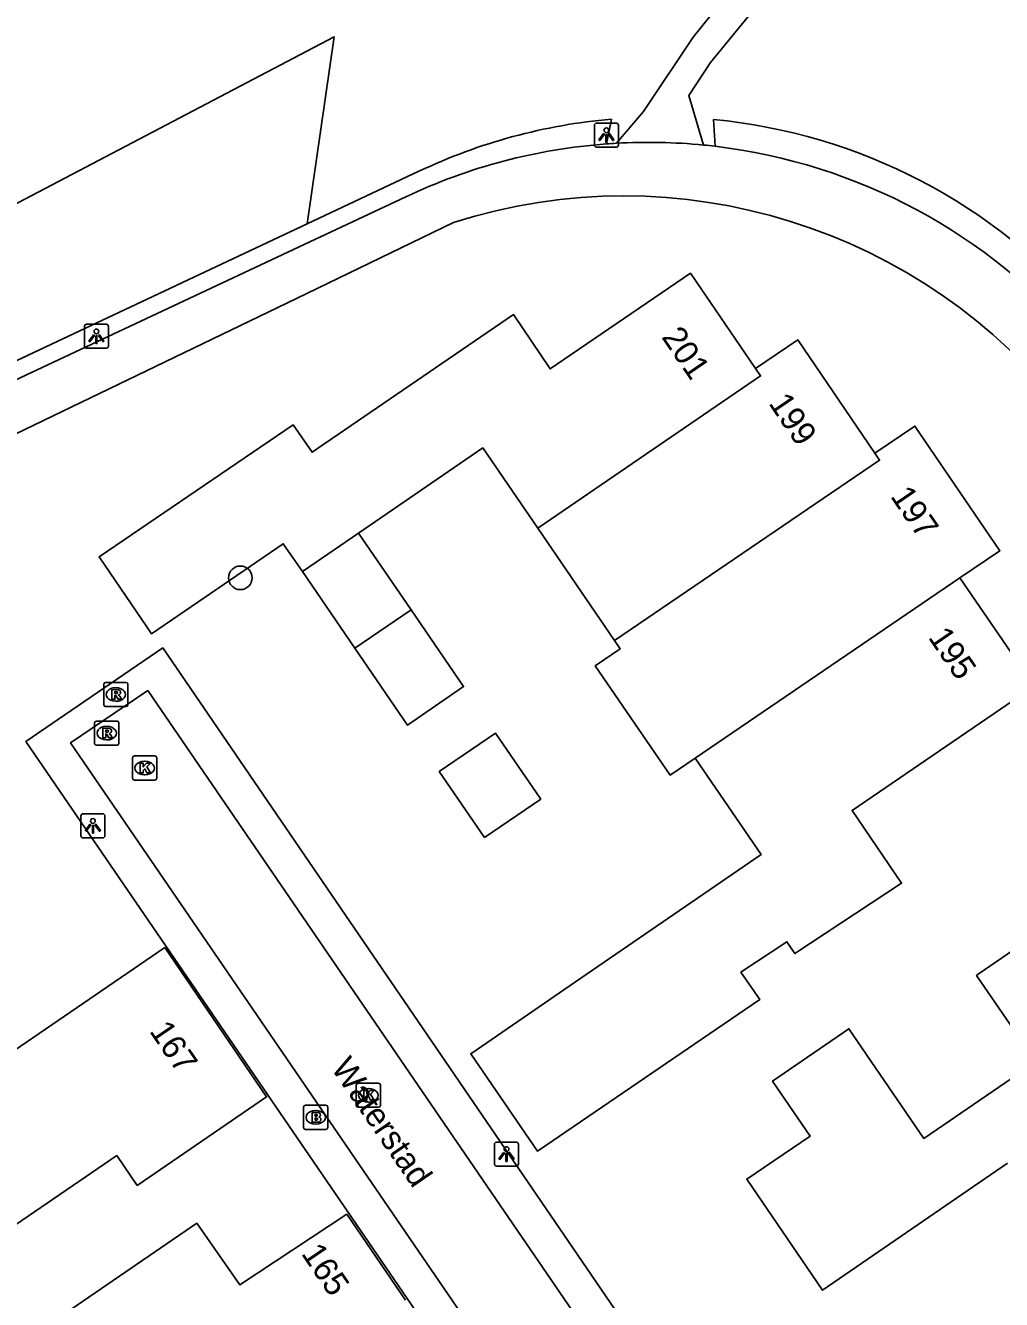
# Model space of a CAD drawing. Extents: x 155275 to 156263, y 382654 to 383635.
# Drawn here: x 155651.8 to 155692.2, y 383486.6 to 383539.4 of the extents above; entities that cross this region are included whole.
import ezdxf

# ---------------------------------------------------------------- set-up
doc = ezdxf.new("R2010")
doc.units = 0
for name, color, linetype in [('IMGEO_Boom', 7, 'Continuous'), ('IMGEO_Brandkraan', 7, 'Continuous'), ('IMGEO_Gemengd_bos', 7, 'Continuous'), ('IMGEO_Haag', 7, 'Continuous'), ('IMGEO_Kolk', 7, 'Continuous'), ('IMGEO_Lichtpunt', 7, 'Continuous'), ('IMGEO_Openbare_ruimte_label', 7, 'Continuous'), ('IMGEO_Pand', 7, 'Continuous'), ('IMGEO_Pand_nummerreeks', 7, 'Continuous'), ('IMGEO_Rijbaan_lokaal_open', 7, 'Continuous'), ('IMGEO_Rioolput', 7, 'Continuous'), ('IMGEO_Voetpad_halfverhard', 7, 'Continuous'), ('IMGEO_Voetpad_open', 7, 'Continuous')]:
    doc.layers.add(name, color=color, linetype=linetype)

msp = doc.modelspace()

# ---------------------------------------------------------------- linework, layer by layer
at = {"layer": 'IMGEO_Boom'}
msp.add_circle((155660.675, 383516.54), 0.489, dxfattribs=at)
at = {"layer": 'IMGEO_Brandkraan'}
for p, q in [((155663.296, 383493.765), (155663.296, 383494.617)), ((155663.371, 383494.691), (155664.223, 383494.691)), ((155664.297, 383494.617), (155664.297, 383493.765)), ((155663.784, 383494.471), (155663.809, 383494.471)), ((155664.223, 383493.691), (155663.371, 383493.691)), ((155663.807, 383493.911), (155663.782, 383493.911))]:
    msp.add_line(p, q, dxfattribs=at)
for points in [[(155663.296, 383493.765), (155663.296, 383494.617)], [(155663.371, 383494.691), (155664.223, 383494.691)], [(155664.297, 383494.617), (155664.297, 383493.765)], [(155663.644, 383494.391), (155663.644, 383493.991), (155663.857, 383493.991)], [(155663.875, 383494.391), (155663.644, 383494.391)], [(155663.823, 383494.31), (155663.769, 383494.31), (155663.769, 383494.234)], [(155663.769, 383494.234), (155663.822, 383494.234)], [(155663.831, 383494.158), (155663.769, 383494.158), (155663.769, 383494.077)], [(155663.769, 383494.077), (155663.831, 383494.077)], [(155664.223, 383493.691), (155663.371, 383493.691)]]:
    msp.add_lwpolyline(points, dxfattribs=at)
for centre, radius, start, end in [((155663.373, 383494.615), 0.0765, 91.552, 178.448), ((155663.373, 383494.615), 0.0765, 91.552, 178.448), ((155664.221, 383494.615), 0.0765, 1.552, 88.448), ((155664.221, 383494.615), 0.0765, 1.552, 88.448), ((155663.824, 383494.272), 0.0379, 267.8285, 90.9355), ((155663.832, 383494.117), 0.0404, 269.8759, 90.5077), ((155663.863, 383494.242), 0.251, 268.6676, 293.5347), ((155663.879, 383494.246), 0.145, 59.4692, 91.5367), ((155663.904, 383494.293), 0.0922, 285.5137, 58.1501), ((155663.909, 383494.101), 0.105, 301.3115, 78.989), ((155663.373, 383493.767), 0.0765, 181.552, 268.448), ((155663.373, 383493.767), 0.0765, 181.552, 268.448), ((155664.221, 383493.767), 0.0765, 271.552, 358.448), ((155664.221, 383493.767), 0.0765, 271.552, 358.448)]:
    msp.add_arc(centre, radius, start, end, dxfattribs=at)
for centre, major_axis, ratio, start_param, end_param in [((155663.783, 383494.191), (-0.387, 0.002), 0.722429, 4.712389, 7.853982), ((155663.808, 383494.191), (-0.39, 0.002), 0.717154, 1.570796, 4.712389)]:
    msp.add_ellipse(centre, major_axis=major_axis, ratio=ratio, start_param=start_param, end_param=end_param, dxfattribs=at)
at = {"layer": 'IMGEO_Gemengd_bos'}
msp.add_lwpolyline([(155663.444, 383531.201), (155664.567, 383538.945), (155601.307, 383505.77), (155581.653, 383515.6), (155558.929, 383498.705), (155544.803, 383480.889), (155542.654, 383466.759), (155530.014, 383460.086), (155516.888, 383484.949), (155501.004, 383480.272)], dxfattribs=at)
at = {"layer": 'IMGEO_Haag'}
for points in [[(155676.047, 383535.541), (155675.841, 383534.514)], [(155680.279, 383535.525), (155680.35, 383534.415)], [(155663.444, 383531.201), (155668.076, 383533.381)], [(155570.922, 383487.662), (155663.444, 383531.201)]]:
    msp.add_lwpolyline(points, dxfattribs=at)
for centre, radius, start, end in [((155678.075, 383512.271), 23.358, 94.9797, 115.3443), ((155678.07, 383512.267), 23.362, 40.3649, 84.5755)]:
    msp.add_arc(centre, radius, start, end, dxfattribs=at)
at = {"layer": 'IMGEO_Kolk'}
for p, q in [((155656.208, 383508.235), (155656.208, 383509.087)), ((155656.283, 383509.161), (155657.135, 383509.161)), ((155656.696, 383508.941), (155656.721, 383508.941)), ((155657.209, 383509.087), (155657.209, 383508.235)), ((155656.719, 383508.381), (155656.694, 383508.381)), ((155657.135, 383508.161), (155656.283, 383508.161)), ((155665.551, 383495.606), (155666.403, 383495.606)), ((155665.476, 383494.68), (155665.476, 383495.532)), ((155665.964, 383495.386), (155665.989, 383495.386)), ((155666.477, 383495.532), (155666.477, 383494.68)), ((155666.403, 383494.606), (155665.551, 383494.606)), ((155665.987, 383494.826), (155665.962, 383494.826))]:
    msp.add_line(p, q, dxfattribs=at)
for points in [[(155656.208, 383508.235), (155656.208, 383509.087)], [(155656.283, 383509.161), (155657.135, 383509.161)], [(155656.529, 383508.861), (155656.652, 383508.861), (155656.652, 383508.71), (155656.782, 383508.861), (155656.946, 383508.861), (155656.8, 383508.71), (155656.953, 383508.461), (155656.801, 383508.461), (155656.716, 383508.625), (155656.652, 383508.558), (155656.652, 383508.461), (155656.529, 383508.461), (155656.529, 383508.861)], [(155657.209, 383509.087), (155657.209, 383508.235)], [(155657.135, 383508.161), (155656.283, 383508.161)], [(155665.551, 383495.606), (155666.403, 383495.606)], [(155665.476, 383494.68), (155665.476, 383495.532)], [(155665.797, 383495.306), (155665.92, 383495.306), (155665.92, 383495.155), (155666.05, 383495.306), (155666.214, 383495.306), (155666.068, 383495.155), (155666.221, 383494.906), (155666.069, 383494.906), (155665.984, 383495.07), (155665.92, 383495.003), (155665.92, 383494.906), (155665.797, 383494.906), (155665.797, 383495.306)], [(155666.477, 383495.532), (155666.477, 383494.68)], [(155666.403, 383494.606), (155665.551, 383494.606)]]:
    msp.add_lwpolyline(points, dxfattribs=at)
for centre, start, end in [((155656.285, 383509.085), 91.552, 178.448), ((155656.285, 383509.085), 91.552, 178.448), ((155657.133, 383509.085), 1.552, 88.448), ((155657.133, 383509.085), 1.552, 88.448), ((155656.285, 383508.237), 181.552, 268.448), ((155656.285, 383508.237), 181.552, 268.448), ((155657.133, 383508.237), 271.552, 358.448), ((155657.133, 383508.237), 271.552, 358.448), ((155665.553, 383495.53), 91.552, 178.448), ((155665.553, 383495.53), 91.552, 178.448), ((155666.401, 383495.53), 1.552, 88.448), ((155666.401, 383495.53), 1.552, 88.448), ((155665.553, 383494.682), 181.552, 268.448), ((155665.553, 383494.682), 181.552, 268.448), ((155666.401, 383494.682), 271.552, 358.448), ((155666.401, 383494.682), 271.552, 358.448)]:
    msp.add_arc(centre, 0.0765, start, end, dxfattribs=at)
for centre, major_axis, ratio, start_param, end_param in [((155656.695, 383508.661), (-0.387, 0.002), 0.722429, 4.712389, 7.853982), ((155656.72, 383508.661), (-0.39, 0.002), 0.717154, 1.570796, 4.712389), ((155665.963, 383495.106), (-0.387, 0.002), 0.722429, 4.712389, 7.853982), ((155665.988, 383495.106), (-0.39, 0.002), 0.717154, 1.570796, 4.712389)]:
    msp.add_ellipse(centre, major_axis=major_axis, ratio=ratio, start_param=start_param, end_param=end_param, dxfattribs=at)
at = {"layer": 'IMGEO_Lichtpunt'}
for p, q in [((155675.343, 383535.28), (155675.343, 383534.473)), ((155675.343, 383535.28), (155675.343, 383534.473)), ((155676.245, 383535.375), (155675.437, 383535.375)), ((155676.245, 383535.375), (155675.437, 383535.375)), ((155676.339, 383534.473), (155676.339, 383535.28)), ((155676.339, 383534.473), (155676.339, 383535.28)), ((155675.437, 383534.379), (155676.245, 383534.379)), ((155675.437, 383534.379), (155676.245, 383534.379)), ((155654.211, 383526.948), (155654.211, 383526.141)), ((155654.211, 383526.948), (155654.211, 383526.141)), ((155655.113, 383527.043), (155654.305, 383527.043)), ((155655.113, 383527.043), (155654.305, 383527.043)), ((155655.207, 383526.141), (155655.207, 383526.948)), ((155655.207, 383526.141), (155655.207, 383526.948)), ((155654.305, 383526.047), (155655.113, 383526.047)), ((155654.305, 383526.047), (155655.113, 383526.047)), ((155654.967, 383506.765), (155654.159, 383506.765)), ((155654.967, 383506.765), (155654.159, 383506.765)), ((155654.065, 383506.67), (155654.065, 383505.863)), ((155654.065, 383506.67), (155654.065, 383505.863)), ((155655.061, 383505.863), (155655.061, 383506.67)), ((155655.061, 383505.863), (155655.061, 383506.67)), ((155654.159, 383505.769), (155654.967, 383505.769)), ((155654.159, 383505.769), (155654.967, 383505.769)), ((155671.203, 383493.073), (155671.203, 383492.266)), ((155671.203, 383493.073), (155671.203, 383492.266)), ((155672.105, 383493.168), (155671.297, 383493.168)), ((155672.105, 383493.168), (155671.297, 383493.168)), ((155672.199, 383492.266), (155672.199, 383493.073)), ((155672.199, 383492.266), (155672.199, 383493.073)), ((155671.297, 383492.172), (155672.105, 383492.172)), ((155671.297, 383492.172), (155672.105, 383492.172))]:
    msp.add_line(p, q, dxfattribs=at)
for points in [[(155675.717, 383534.944), (155675.756, 383534.916), (155675.568, 383534.654), (155675.53, 383534.681), (155675.717, 383534.944)], [(155675.819, 383534.896), (155675.866, 383534.896), (155675.866, 383534.574), (155675.819, 383534.574), (155675.819, 383534.896)], [(155675.929, 383534.916), (155675.967, 383534.943), (155676.154, 383534.681), (155676.115, 383534.653), (155675.929, 383534.916)], [(155654.585, 383526.612), (155654.624, 383526.584), (155654.436, 383526.322), (155654.398, 383526.349), (155654.585, 383526.612)], [(155654.687, 383526.564), (155654.734, 383526.564), (155654.734, 383526.242), (155654.687, 383526.242), (155654.687, 383526.564)], [(155654.797, 383526.584), (155654.835, 383526.611), (155655.022, 383526.349), (155654.983, 383526.321), (155654.797, 383526.584)], [(155654.439, 383506.334), (155654.478, 383506.306), (155654.29, 383506.044), (155654.252, 383506.071), (155654.439, 383506.334)], [(155654.541, 383506.286), (155654.588, 383506.286), (155654.588, 383505.964), (155654.541, 383505.964), (155654.541, 383506.286)], [(155654.651, 383506.306), (155654.689, 383506.333), (155654.876, 383506.071), (155654.837, 383506.043), (155654.651, 383506.306)], [(155671.577, 383492.737), (155671.616, 383492.709), (155671.428, 383492.447), (155671.39, 383492.474), (155671.577, 383492.737)], [(155671.679, 383492.689), (155671.726, 383492.689), (155671.726, 383492.367), (155671.679, 383492.367), (155671.679, 383492.689)], [(155671.789, 383492.709), (155671.827, 383492.736), (155672.014, 383492.474), (155671.975, 383492.446), (155671.789, 383492.709)]]:
    msp.add_lwpolyline(points, dxfattribs=at)
for centre in [(155675.842, 383535.078), (155654.71, 383526.746), (155654.564, 383506.468), (155671.702, 383492.871)]:
    msp.add_circle(centre, 0.0994, dxfattribs=at)
for centre, start, end in [((155675.437, 383535.28), 90, 180), ((155675.437, 383535.28), 90, 180), ((155676.245, 383535.28), 0, 90), ((155676.245, 383535.28), 0, 90), ((155675.437, 383534.473), 180, 270), ((155675.437, 383534.473), 180, 270), ((155676.245, 383534.473), 270, 0), ((155676.245, 383534.473), 270, 360), ((155654.305, 383526.948), 90, 180), ((155654.305, 383526.948), 90, 180), ((155655.113, 383526.948), 0, 90), ((155655.113, 383526.948), 0, 90), ((155654.305, 383526.141), 180, 270), ((155654.305, 383526.141), 180, 270), ((155655.113, 383526.141), 270, 0), ((155655.113, 383526.141), 270, 360), ((155654.159, 383506.67), 90, 180), ((155654.159, 383506.67), 90, 180), ((155654.967, 383506.67), 0, 90), ((155654.967, 383506.67), 0, 90), ((155654.159, 383505.863), 180, 270), ((155654.159, 383505.863), 180, 270), ((155654.967, 383505.863), 270, 0), ((155654.967, 383505.863), 270, 360), ((155671.297, 383493.073), 90, 180), ((155671.297, 383493.073), 90, 180), ((155672.105, 383493.073), 0, 90), ((155672.105, 383493.073), 0, 90), ((155671.297, 383492.266), 180, 270), ((155671.297, 383492.266), 180, 270), ((155672.105, 383492.266), 270, 0), ((155672.105, 383492.266), 270, 360)]:
    msp.add_arc(centre, 0.0946, start, end, dxfattribs=at)
at = {"layer": 'IMGEO_Pand'}
for points in [[(155663.243, 383516.797), (155662.454, 383517.95), (155656.995, 383514.226), (155656.804, 383514.505), (155654.821, 383517.403), (155662.856, 383522.88), (155663.646, 383521.743), (155671.988, 383527.444), (155673.508, 383525.197), (155679.32, 383529.158), (155682.018, 383525.213)], [(155682.018, 383525.213), (155683.77, 383526.403), (155686.965, 383521.702)], [(155672.998, 383518.591), (155682.229, 383524.904), (155682.018, 383525.213)], [(155686.965, 383521.702), (155688.624, 383522.826), (155692.148, 383517.663), (155690.491, 383516.535)], [(155672.998, 383518.591), (155670.719, 383521.92), (155665.57, 383518.392)], [(155676.179, 383513.945), (155687.163, 383521.41), (155686.965, 383521.702)], [(155663.243, 383516.797), (155665.57, 383518.392)], [(155665.57, 383518.392), (155667.748, 383515.214)], [(155676.179, 383513.945), (155672.998, 383518.591)], [(155665.421, 383513.62), (155663.243, 383516.797)], [(155690.491, 383516.535), (155693.56, 383512.058), (155686.02, 383506.907), (155688.076, 383503.888), (155683.651, 383500.971), (155683.324, 383501.468), (155681.412, 383500.208), (155682.195, 383499.067), (155672.985, 383492.795), (155670.218, 383496.826), (155674.782, 383499.959), (155682.25, 383505.084), (155679.513, 383509.07)], [(155690.491, 383516.535), (155679.513, 383509.07)], [(155667.748, 383515.214), (155669.925, 383512.036), (155667.599, 383510.442), (155665.421, 383513.62)], [(155667.748, 383515.214), (155665.421, 383513.62)], [(155679.513, 383509.07), (155678.487, 383508.366), (155675.38, 383512.892), (155676.414, 383513.602), (155676.179, 383513.945)], [(155668.919, 383508.515), (155671.245, 383510.11), (155673.119, 383507.375), (155670.793, 383505.781), (155668.919, 383508.515)], [(155692.456, 383492.287), (155684.791, 383487.035), (155681.657, 383491.63), (155684.29, 383493.414), (155682.73, 383495.695), (155685.893, 383497.864), (155688.993, 383493.316), (155693.641, 383496.484), (155691.18, 383500.069), (155691.251, 383500.118), (155696.123, 383503.459), (155697.042, 383502.138), (155701.234, 383505.002), (155704.077, 383500.851)], [(155657.544, 383501.229), (155661.758, 383495.036), (155656.401, 383491.372), (155655.555, 383492.61), (155643.173, 383484.142), (155639.809, 383489.1), (155657.544, 383501.229)], [(155646.878, 383472.549), (155642.379, 383479.147), (155648.627, 383483.425), (155651.153, 383479.734), (155655.376, 383482.625), (155653.165, 383485.906), (155658.868, 383489.807), (155660.647, 383487.254), (155665.081, 383490.176), (155667.516, 383486.622)]]:
    msp.add_lwpolyline(points, dxfattribs=at)
at = {"layer": 'IMGEO_Rijbaan_lokaal_open'}
msp.add_lwpolyline([(155682.296, 383467.849), (155653.641, 383509.702), (155656.847, 383511.867), (155685.467, 383470.045)], dxfattribs=at)
at = {"layer": 'IMGEO_Rioolput'}
for p, q in [((155655.016, 383511.281), (155655.016, 383512.133)), ((155655.091, 383512.207), (155655.943, 383512.207)), ((155655.504, 383511.987), (155655.529, 383511.987)), ((155656.017, 383512.133), (155656.017, 383511.281)), ((155655.527, 383511.427), (155655.502, 383511.427)), ((155655.943, 383511.207), (155655.091, 383511.207)), ((155654.636, 383509.68), (155654.636, 383510.532)), ((155654.711, 383510.606), (155655.563, 383510.606)), ((155655.124, 383510.386), (155655.149, 383510.386)), ((155655.637, 383510.532), (155655.637, 383509.68)), ((155655.563, 383509.606), (155654.711, 383509.606)), ((155655.147, 383509.826), (155655.122, 383509.826))]:
    msp.add_line(p, q, dxfattribs=at)
for points in [[(155655.016, 383511.281), (155655.016, 383512.133)], [(155655.091, 383512.207), (155655.943, 383512.207)], [(155656.017, 383512.133), (155656.017, 383511.281)], [(155655.605, 383511.905), (155655.353, 383511.907), (155655.353, 383511.507)], [(155655.353, 383511.507), (155655.477, 383511.507), (155655.477, 383511.669), (155655.488, 383511.669)], [(155655.531, 383511.826), (155655.477, 383511.826), (155655.477, 383511.745)], [(155655.477, 383511.745), (155655.529, 383511.745)], [(155655.535, 383511.64), (155655.606, 383511.507), (155655.746, 383511.507), (155655.681, 383511.633)], [(155655.943, 383511.207), (155655.091, 383511.207)], [(155654.636, 383509.68), (155654.636, 383510.532)], [(155654.711, 383510.606), (155655.563, 383510.606)], [(155655.637, 383510.532), (155655.637, 383509.68)], [(155655.225, 383510.304), (155654.973, 383510.306), (155654.973, 383509.906)], [(155654.973, 383509.906), (155655.097, 383509.906), (155655.097, 383510.068), (155655.108, 383510.068)], [(155655.151, 383510.225), (155655.097, 383510.225), (155655.097, 383510.144)], [(155655.097, 383510.144), (155655.149, 383510.144)], [(155655.155, 383510.039), (155655.226, 383509.906), (155655.366, 383509.906), (155655.301, 383510.032)], [(155655.563, 383509.606), (155654.711, 383509.606)]]:
    msp.add_lwpolyline(points, dxfattribs=at)
for centre, radius, start, end in [((155655.093, 383512.131), 0.0765, 91.552, 178.448), ((155655.093, 383512.131), 0.0765, 91.552, 178.448), ((155655.941, 383512.131), 0.0765, 1.552, 88.448), ((155655.941, 383512.131), 0.0765, 1.552, 88.448), ((155655.487, 383511.616), 0.0533, 26.0293, 88.6989), ((155655.513, 383511.934), 0.19, 274.7715, 282.9687), ((155655.537, 383511.73), 0.0964, 77.0061, 93.1865), ((155655.551, 383511.787), 0.0378, 276.6634, 79.6772), ((155655.604, 383511.795), 0.109, 350.3612, 89.416), ((155655.602, 383511.795), 0.112, 277.5842, 350.9817), ((155655.586, 383511.58), 0.108, 29.5134, 73.7905), ((155655.093, 383511.283), 0.0765, 181.552, 268.448), ((155655.093, 383511.283), 0.0765, 181.552, 268.448), ((155655.941, 383511.283), 0.0765, 271.552, 358.448), ((155655.941, 383511.283), 0.0765, 271.552, 358.448), ((155654.713, 383510.53), 0.0765, 91.552, 178.448), ((155654.713, 383510.53), 0.0765, 91.552, 178.448), ((155655.561, 383510.53), 0.0765, 1.552, 88.448), ((155655.561, 383510.53), 0.0765, 1.552, 88.448), ((155655.107, 383510.015), 0.0533, 26.0293, 88.6989), ((155655.133, 383510.333), 0.19, 274.7715, 282.9687), ((155655.157, 383510.129), 0.0964, 77.0061, 93.1865), ((155655.171, 383510.186), 0.0378, 276.6634, 79.6772), ((155655.224, 383510.194), 0.109, 350.3612, 89.416), ((155655.222, 383510.194), 0.112, 277.5842, 350.9817), ((155655.206, 383509.979), 0.108, 29.5134, 73.7905), ((155654.713, 383509.682), 0.0765, 181.552, 268.448), ((155654.713, 383509.682), 0.0765, 181.552, 268.448), ((155655.561, 383509.682), 0.0765, 271.552, 358.448), ((155655.561, 383509.682), 0.0765, 271.552, 358.448)]:
    msp.add_arc(centre, radius, start, end, dxfattribs=at)
for centre, major_axis, ratio, start_param, end_param in [((155655.503, 383511.707), (-0.387, 0.002), 0.722429, 4.712389, 7.853982), ((155655.528, 383511.707), (-0.39, 0.002), 0.717154, 1.570796, 4.712389), ((155655.123, 383510.106), (-0.387, 0.002), 0.722429, 4.712389, 7.853982), ((155655.148, 383510.106), (-0.39, 0.002), 0.717154, 1.570796, 4.712389)]:
    msp.add_ellipse(centre, major_axis=major_axis, ratio=ratio, start_param=start_param, end_param=end_param, dxfattribs=at)
at = {"layer": 'IMGEO_Voetpad_halfverhard'}
for points in [[(155676.254, 383534.541), (155677.373, 383535.856), (155679.441, 383538.941), (155684.082, 383544.707), (155689.049, 383550.177), (155693.75, 383554.48), (155695.98, 383555.956), (155700.058, 383557.905), (155700.906, 383558.309), (155707.189, 383561.044), (155711.549, 383563.513), (155715.257, 383566.377), (155717.53, 383568.4)], [(155679.863, 383534.468), (155679.264, 383536.525), (155680.161, 383537.888), (155682.494, 383540.744), (155686.971, 383546.127), (155692.807, 383552.101), (155695.66, 383554.504), (155698.592, 383556.156), (155699.838, 383556.694), (155703.553, 383558.3), (155709.444, 383560.845), (155711.358, 383562.075), (155711.317, 383558.861), (155711.503, 383555.542), (155711.998, 383550.314)]]:
    msp.add_lwpolyline(points, dxfattribs=at)
at = {"layer": 'IMGEO_Voetpad_open'}
for points in [[(155667.529, 383532.324), (155663.321, 383530.35), (155624.431, 383512.104), (155571.218, 383487.039)], [(155669.511, 383531.265), (155662.998, 383528.117), (155651.344, 383522.484), (155625.35, 383509.92), (155620.82, 383507.791)], [(155687.143, 383470.211), (155657.462, 383513.637), (155651.79, 383509.753), (155680.928, 383467.198), (155681.48, 383466.372)]]:
    msp.add_lwpolyline(points, dxfattribs=at)
for centre, radius, start, end in [((155677.575, 383511.063), 23.515, 94.2294, 115.2917), ((155677.001, 383519.936), 14.625, 92.9296, 94.5512), ((155677.584, 383511.046), 23.533, 84.4425, 93.2399), ((155678.006, 383515.144), 19.413, 83.066, 84.5119), ((155677.582, 383511.053), 23.525, 40.2998, 83.2429), ((155676.557, 383509.12), 23.239, 37.7086, 107.6498)]:
    msp.add_arc(centre, radius, start, end, dxfattribs=at)

# ---------------------------------------------------------------- texts
at = {"layer": 'IMGEO_Openbare_ruimte_label'}
msp.add_text('Waterstad', height=1, rotation=304.4849, dxfattribs=at).set_placement((155664.403, 383496.233))
at = {"layer": 'IMGEO_Pand_nummerreeks'}
for s, rotation, p in [('201', 304.3658, (155678.103, 383526.51)), ('199', 304.1996, (155682.537, 383523.77)), ('197', 304.3142, (155687.584, 383519.914)), ('195', 304.4288, (155689.148, 383514.073)), ('167', 304.2337, (155656.88, 383497.762)), ('165', 304.2168, (155663.172, 383488.547))]:
    msp.add_text(s, height=1, rotation=rotation, dxfattribs=at).set_placement(p)

doc.saveas('drawing.dxf')
